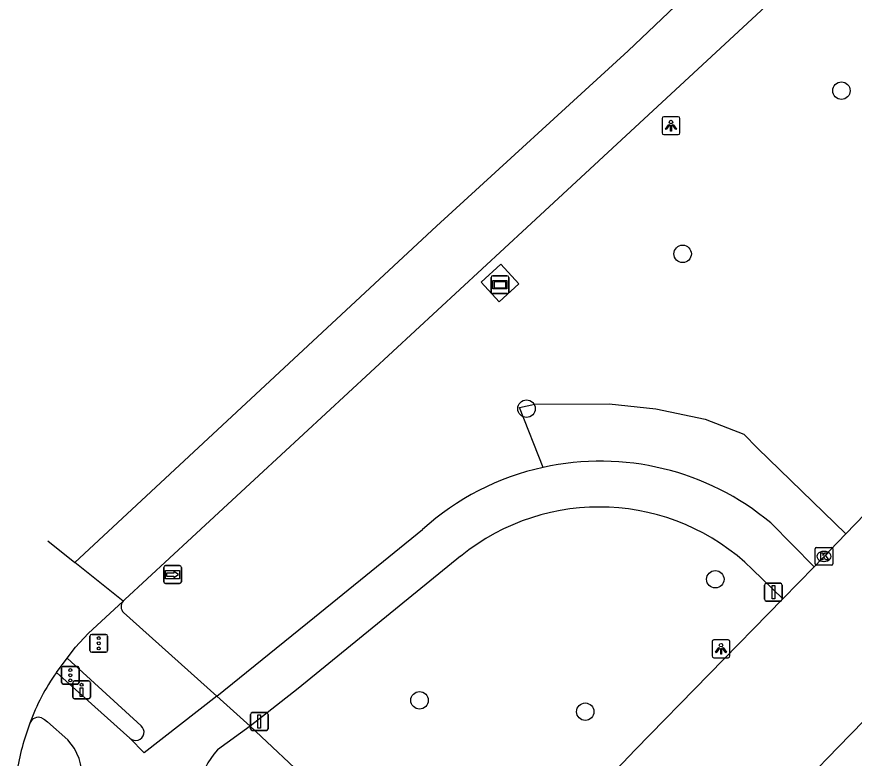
# Model space of a CAD drawing. Extents: x 162812 to 163818, y 381639 to 382470.
# Drawn here: x 162817.21 to 162864.17, y 382050.18 to 382091.75 of the extents above; entities that cross this region are included whole.
import ezdxf

# ---------------------------------------------------------------- set-up
doc = ezdxf.new("R2010")
doc.units = 0
for name, color, linetype in [('IMGEO_Berm_groen', 7, 'Continuous'), ('IMGEO_Boom', 7, 'Continuous'), ('IMGEO_Drukknoppaal', 7, 'Continuous'), ('IMGEO_Fietspad_open', 7, 'Continuous'), ('IMGEO_Kolk', 7, 'Continuous'), ('IMGEO_Lichtpunt', 7, 'Continuous'), ('IMGEO_Reclamebord', 7, 'Continuous'), ('IMGEO_Rijbaan_lokaal_gesloten', 7, 'Continuous'), ('IMGEO_Rijbaan_regionaal_gesloten', 7, 'Continuous'), ('IMGEO_Verkeersbordpaal', 7, 'Continuous'), ('IMGEO_Verkeersregelinstallatiepaal', 7, 'Continuous'), ('IMGEO_Voetpad_open', 7, 'Continuous'), ('IMGEO_Wegwijzer', 7, 'Continuous')]:
    doc.layers.add(name, color=color, linetype=linetype)

msp = doc.modelspace()

# ---------------------------------------------------------------- linework, layer by layer
at = {"layer": 'IMGEO_Berm_groen'}
msp.add_lwpolyline([(162846.718, 382066.488), (162845.391, 382069.852), (162846.257, 382070.033), (162850.416, 382070.058), (162853.046, 382069.777), (162855.81, 382069.186), (162857.968, 382068.355), (162858.75, 382067.567), (162863.695, 382062.767)], dxfattribs=at)
at = {"layer": 'IMGEO_Boom'}
for centre in [(162863.447, 382087.606), (162854.543, 382078.458), (162845.792, 382069.779), (162856.374, 382060.216), (162839.794, 382053.429), (162849.085, 382052.791)]:
    msp.add_circle(centre, 0.489, dxfattribs=at)
at = {"layer": 'IMGEO_Drukknoppaal'}
for p, q in [((162820.352, 382053.613), (162820.352, 382054.413)), ((162820.352, 382054.413), (162820.352, 382053.613)), ((162820.452, 382054.513), (162821.242, 382054.513)), ((162821.242, 382054.513), (162820.452, 382054.513)), ((162821.342, 382054.413), (162821.342, 382053.613)), ((162821.342, 382053.613), (162821.342, 382054.413)), ((162821.242, 382053.513), (162820.452, 382053.513)), ((162820.452, 382053.513), (162821.242, 382053.513))]:
    msp.add_line(p, q, dxfattribs=at)
msp.add_lwpolyline([(162820.922, 382054.138), (162820.922, 382053.638), (162820.772, 382053.638), (162820.772, 382054.138), (162820.922, 382054.138)], dxfattribs=at)
msp.add_circle((162820.847, 382054.303), 0.085, dxfattribs=at)
for centre, start, end in [((162820.452, 382054.413), 90, 180), ((162820.452, 382054.413), 90, 180), ((162821.242, 382054.413), 0, 90), ((162821.242, 382054.413), 360, 90), ((162820.452, 382053.613), 180, 270), ((162820.452, 382053.613), 180, 270), ((162821.242, 382053.613), 270, 0), ((162821.242, 382053.613), 270, 0)]:
    msp.add_arc(centre, 0.1, start, end, dxfattribs=at)
at = {"layer": 'IMGEO_Fietspad_open'}
for points in [[(162859.482, 382063.378), (162861.909, 382060.919)], [(162828.434, 382053.666), (162833.909, 382058.089), (162839.968, 382063.013)], [(162842.09, 382061.502), (162832.997, 382054.101), (162830.307, 382051.984)], [(162860.165, 382059.115), (162858.466, 382060.771)], [(162823.558, 382051.315), (162819.447, 382054.998)], [(162828.434, 382053.666), (162824.359, 382050.477), (162823.558, 382051.315)], [(162830.307, 382051.984), (162828.434, 382053.666)], [(162818.607, 382052.443), (162818.774, 382052.36), (162818.945, 382052.229), (162820.069, 382051.216)], [(162830.307, 382051.984), (162828.458, 382050.647)]]:
    msp.add_lwpolyline(points, dxfattribs=at)
for centre, radius, start, end in [((162849.934, 382051.949), 14.891, 102.4711, 132.009), ((162849.935, 382051.944), 14.895, 50.1393, 102.4737), ((162849.868, 382051.946), 12.321, 45.7443, 129.1439), ((162818.421, 382051.971), 0.508, 68.4938, 158.7193), ((162817.886, 382049.169), 2.993, 308.7787, 43.1505), ((162831.391, 382047.951), 3.984, 137.4165, 205.3475)]:
    msp.add_arc(centre, radius, start, end, dxfattribs=at)
at = {"layer": 'IMGEO_Kolk'}
for p, q in [((162861.968, 382061.074), (162861.968, 382061.926)), ((162862.043, 382062), (162862.895, 382062)), ((162862.456, 382061.78), (162862.481, 382061.78)), ((162862.969, 382061.926), (162862.969, 382061.074)), ((162862.895, 382061), (162862.043, 382061)), ((162862.479, 382061.22), (162862.454, 382061.22))]:
    msp.add_line(p, q, dxfattribs=at)
for points in [[(162861.968, 382061.074), (162861.968, 382061.926)], [(162862.043, 382062), (162862.895, 382062)], [(162862.969, 382061.926), (162862.969, 382061.074)], [(162862.289, 382061.7), (162862.412, 382061.7), (162862.412, 382061.549), (162862.542, 382061.7), (162862.706, 382061.7), (162862.56, 382061.549), (162862.713, 382061.3), (162862.561, 382061.3), (162862.476, 382061.464), (162862.412, 382061.397), (162862.412, 382061.3), (162862.289, 382061.3), (162862.289, 382061.7)], [(162862.895, 382061), (162862.043, 382061)]]:
    msp.add_lwpolyline(points, dxfattribs=at)
for centre, start, end in [((162862.045, 382061.924), 91.552, 178.448), ((162862.045, 382061.924), 91.552, 178.448), ((162862.893, 382061.924), 1.552, 88.448), ((162862.893, 382061.924), 1.552, 88.448), ((162862.045, 382061.076), 181.552, 268.448), ((162862.045, 382061.076), 181.552, 268.448), ((162862.893, 382061.076), 271.552, 358.448), ((162862.893, 382061.076), 271.552, 358.448)]:
    msp.add_arc(centre, 0.0765, start, end, dxfattribs=at)
for centre, major_axis, ratio, start_param, end_param in [((162862.455, 382061.5), (-0.387, 0.002), 0.722429, 4.712389, 7.853982), ((162862.48, 382061.5), (-0.39, 0.002), 0.717154, 1.570796, 4.712389)]:
    msp.add_ellipse(centre, major_axis=major_axis, ratio=ratio, start_param=start_param, end_param=end_param, dxfattribs=at)
at = {"layer": 'IMGEO_Lichtpunt'}
for p, q in [((162854.295, 382086.144), (162853.487, 382086.144)), ((162854.295, 382086.144), (162853.487, 382086.144)), ((162853.393, 382086.049), (162853.393, 382085.242)), ((162853.393, 382086.049), (162853.393, 382085.242)), ((162854.389, 382085.242), (162854.389, 382086.049)), ((162854.389, 382085.242), (162854.389, 382086.049)), ((162853.487, 382085.148), (162854.295, 382085.148)), ((162853.487, 382085.148), (162854.295, 382085.148)), ((162856.2, 382056.722), (162856.2, 382055.915)), ((162856.2, 382056.722), (162856.2, 382055.915)), ((162857.102, 382056.817), (162856.294, 382056.817)), ((162857.102, 382056.817), (162856.294, 382056.817)), ((162857.196, 382055.915), (162857.196, 382056.722)), ((162857.196, 382055.915), (162857.196, 382056.722)), ((162856.294, 382055.821), (162857.102, 382055.821)), ((162856.294, 382055.821), (162857.102, 382055.821))]:
    msp.add_line(p, q, dxfattribs=at)
for points in [[(162853.767, 382085.713), (162853.806, 382085.685), (162853.618, 382085.423), (162853.58, 382085.45), (162853.767, 382085.713)], [(162853.979, 382085.685), (162854.017, 382085.712), (162854.204, 382085.45), (162854.165, 382085.422), (162853.979, 382085.685)], [(162853.869, 382085.665), (162853.916, 382085.665), (162853.916, 382085.343), (162853.869, 382085.343), (162853.869, 382085.665)], [(162856.574, 382056.386), (162856.613, 382056.358), (162856.425, 382056.096), (162856.387, 382056.123), (162856.574, 382056.386)], [(162856.676, 382056.338), (162856.723, 382056.338), (162856.723, 382056.016), (162856.676, 382056.016), (162856.676, 382056.338)], [(162856.786, 382056.358), (162856.824, 382056.385), (162857.011, 382056.123), (162856.972, 382056.095), (162856.786, 382056.358)]]:
    msp.add_lwpolyline(points, dxfattribs=at)
for centre in [(162853.892, 382085.847), (162856.699, 382056.52)]:
    msp.add_circle(centre, 0.0994, dxfattribs=at)
for centre, start, end in [((162853.487, 382086.049), 90, 180), ((162853.487, 382086.049), 90, 180), ((162854.295, 382086.049), 0, 90), ((162854.295, 382086.049), 0, 90), ((162853.487, 382085.242), 180, 270), ((162853.487, 382085.242), 180, 270), ((162854.295, 382085.242), 270, 0), ((162854.295, 382085.242), 270, 360), ((162856.294, 382056.722), 90, 180), ((162856.294, 382056.722), 90, 180), ((162857.102, 382056.722), 0, 90), ((162857.102, 382056.722), 0, 90), ((162856.294, 382055.915), 180, 270), ((162856.294, 382055.915), 180, 270), ((162857.102, 382055.915), 270, 0), ((162857.102, 382055.915), 270, 360)]:
    msp.add_arc(centre, 0.0946, start, end, dxfattribs=at)
at = {"layer": 'IMGEO_Reclamebord'}
for p, q in [((162843.907, 382077.23), (162844.697, 382077.23)), ((162844.697, 382077.23), (162843.907, 382077.23)), ((162843.807, 382076.33), (162843.807, 382077.13)), ((162843.807, 382077.13), (162843.807, 382076.33)), ((162844.797, 382077.13), (162844.797, 382076.33)), ((162844.797, 382076.33), (162844.797, 382077.13)), ((162844.697, 382076.23), (162843.907, 382076.23)), ((162843.907, 382076.23), (162844.697, 382076.23))]:
    msp.add_line(p, q, dxfattribs=at)
for points in [[(162843.908, 382076.962), (162844.696, 382076.962), (162844.696, 382076.498), (162843.908, 382076.498), (162843.908, 382076.962)], [(162843.973, 382076.897), (162843.973, 382076.563), (162844.631, 382076.563), (162844.631, 382076.897), (162843.973, 382076.897)]]:
    msp.add_lwpolyline(points, dxfattribs=at)
for centre, start, end in [((162843.907, 382077.13), 90, 180), ((162843.907, 382077.13), 90, 180), ((162844.697, 382077.13), 0, 90), ((162844.697, 382077.13), 360, 90), ((162843.907, 382076.33), 180, 270), ((162843.907, 382076.33), 180, 270), ((162844.697, 382076.33), 270, 0), ((162844.697, 382076.33), 270, 0)]:
    msp.add_arc(centre, 0.1, start, end, dxfattribs=at)
at = {"layer": 'IMGEO_Rijbaan_lokaal_gesloten'}
for points in [[(162863.695, 382062.767), (162867.469, 382066.672), (162875.028, 382074.484), (162880.038, 382079.529), (162885.738, 382085.353), (162892.398, 382092.286), (162897.408, 382097.47), (162899.437, 382099.408), (162901.496, 382101.566)], [(162858.156, 382045.535), (162863.261, 382050.801), (162876.36, 382064.246), (162887.329, 382075.655), (162896.559, 382085.045), (162901.469, 382090.121)], [(162863.695, 382062.767), (162861.909, 382060.919)], [(162861.909, 382060.919), (162860.165, 382059.115)], [(162860.165, 382059.115), (162851.91, 382050.669), (162845.49, 382043.926), (162842.499, 382040.872)]]:
    msp.add_lwpolyline(points, dxfattribs=at)
at = {"layer": 'IMGEO_Rijbaan_regionaal_gesloten'}
for points in [[(162820.468, 382061.148), (162840.751, 382080.004), (162851.486, 382089.833), (162874.432, 382111.672), (162885.166, 382122.574), (162895.499, 382133.41), (162905.445, 382144.614), (162918.126, 382160.102), (162930.043, 382175.636), (162940.828, 382190.463), (162946.581, 382198.967), (162957.334, 382216.925)], [(162875.223, 382107.771), (162862.981, 382095.86), (162845.801, 382079.946), (162823.277, 382059.081), (162823.176, 382058.987)], [(162818.948, 382062.362), (162820.468, 382061.148)], [(162823.176, 382058.987), (162820.468, 382061.148)], [(162820.032, 382055.799), (162820.507, 382056.404), (162821.217, 382057.178), (162823.176, 382058.987)], [(162819.447, 382054.998), (162820.032, 382055.799)]]:
    msp.add_lwpolyline(points, dxfattribs=at)
for centre, radius, start, end in [((162829.222, 382048.027), 12.006, 144.5073, 159.891), ((162831.851, 382046.978), 14.836, 159.5769, 170.6632)]:
    msp.add_arc(centre, radius, start, end, dxfattribs=at)
at = {"layer": 'IMGEO_Verkeersbordpaal'}
for p, q in [((162859.134, 382059.094), (162859.134, 382059.894)), ((162859.134, 382059.894), (162859.134, 382059.094)), ((162859.234, 382059.994), (162860.024, 382059.994)), ((162860.024, 382059.994), (162859.234, 382059.994)), ((162860.124, 382059.894), (162860.124, 382059.094)), ((162860.124, 382059.094), (162860.124, 382059.894)), ((162860.024, 382058.994), (162859.234, 382058.994)), ((162859.234, 382058.994), (162860.024, 382058.994)), ((162830.316, 382051.838), (162830.316, 382052.638)), ((162830.316, 382052.638), (162830.316, 382051.838)), ((162830.416, 382052.738), (162831.206, 382052.738)), ((162831.206, 382052.738), (162830.416, 382052.738)), ((162831.306, 382052.638), (162831.306, 382051.838)), ((162831.306, 382051.838), (162831.306, 382052.638)), ((162831.206, 382051.738), (162830.416, 382051.738)), ((162830.416, 382051.738), (162831.206, 382051.738))]:
    msp.add_line(p, q, dxfattribs=at)
for points in [[(162859.554, 382059.869), (162859.704, 382059.869), (162859.704, 382059.119), (162859.554, 382059.119), (162859.554, 382059.869)], [(162830.736, 382052.613), (162830.886, 382052.613), (162830.886, 382051.863), (162830.736, 382051.863), (162830.736, 382052.613)]]:
    msp.add_lwpolyline(points, dxfattribs=at)
for centre, start, end in [((162859.234, 382059.894), 90, 180), ((162859.234, 382059.894), 90, 180), ((162860.024, 382059.894), 0, 90), ((162860.024, 382059.894), 360, 90), ((162859.234, 382059.094), 180, 270), ((162859.234, 382059.094), 180, 270), ((162860.024, 382059.094), 270, 0), ((162860.024, 382059.094), 270, 0), ((162830.416, 382052.638), 90, 180), ((162830.416, 382052.638), 90, 180), ((162831.206, 382052.638), 0, 90), ((162831.206, 382052.638), 360, 90), ((162830.416, 382051.838), 180, 270), ((162830.416, 382051.838), 180, 270), ((162831.206, 382051.838), 270, 0), ((162831.206, 382051.838), 270, 0)]:
    msp.add_arc(centre, 0.1, start, end, dxfattribs=at)
at = {"layer": 'IMGEO_Verkeersregelinstallatiepaal'}
for p, q in [((162821.417, 382057.127), (162822.207, 382057.127)), ((162822.207, 382057.127), (162821.417, 382057.127)), ((162821.317, 382056.227), (162821.317, 382057.027)), ((162821.317, 382057.027), (162821.317, 382056.227)), ((162822.307, 382057.027), (162822.307, 382056.227)), ((162822.307, 382056.227), (162822.307, 382057.027)), ((162822.207, 382056.127), (162821.417, 382056.127)), ((162821.417, 382056.127), (162822.207, 382056.127)), ((162819.721, 382054.435), (162819.721, 382055.235)), ((162819.721, 382055.235), (162819.721, 382054.435)), ((162819.821, 382055.335), (162820.611, 382055.335)), ((162820.611, 382055.335), (162819.821, 382055.335)), ((162820.711, 382055.235), (162820.711, 382054.435)), ((162820.711, 382054.435), (162820.711, 382055.235)), ((162820.611, 382054.335), (162819.821, 382054.335)), ((162819.821, 382054.335), (162820.611, 382054.335))]:
    msp.add_line(p, q, dxfattribs=at)
for centre in [(162821.812, 382056.917), (162821.812, 382056.627), (162821.812, 382056.337), (162820.216, 382055.125), (162820.216, 382054.835), (162820.216, 382054.545)]:
    msp.add_circle(centre, 0.085, dxfattribs=at)
for centre, start, end in [((162821.417, 382057.027), 90, 180), ((162821.417, 382057.027), 90, 180), ((162822.207, 382057.027), 0, 90), ((162822.207, 382057.027), 360, 90), ((162821.417, 382056.227), 180, 270), ((162821.417, 382056.227), 180, 270), ((162822.207, 382056.227), 270, 0), ((162822.207, 382056.227), 270, 0), ((162819.821, 382055.235), 90, 180), ((162819.821, 382055.235), 90, 180), ((162820.611, 382055.235), 0, 90), ((162820.611, 382055.235), 360, 90), ((162819.821, 382054.435), 180, 270), ((162819.821, 382054.435), 180, 270), ((162820.611, 382054.435), 270, 0), ((162820.611, 382054.435), 270, 0)]:
    msp.add_arc(centre, 0.1, start, end, dxfattribs=at)
at = {"layer": 'IMGEO_Voetpad_open'}
for points in [[(162845.363, 382076.776), (162844.264, 382075.763), (162843.246, 382076.867), (162844.344, 382077.88), (162845.363, 382076.776)], [(162823.2, 382058.349), (162828.434, 382053.666)], [(162824.184, 382052.004), (162820.032, 382055.799)], [(162842.499, 382040.872), (162833.723, 382048.763), (162830.307, 382051.984)]]:
    msp.add_lwpolyline(points, dxfattribs=at)
for centre, radius, start, end in [((162823.518, 382058.68), 0.459, 138.1169, 226.1917), ((162823.884, 382051.648), 0.466, 225.602, 49.8838)]:
    msp.add_arc(centre, radius, start, end, dxfattribs=at)
at = {"layer": 'IMGEO_Wegwijzer'}
for p, q in [((162825.45, 382060.08), (162825.45, 382060.88)), ((162825.45, 382060.88), (162825.45, 382060.08)), ((162825.55, 382060.98), (162826.34, 382060.98)), ((162826.34, 382060.98), (162825.55, 382060.98)), ((162826.44, 382060.88), (162826.44, 382060.08)), ((162826.44, 382060.08), (162826.44, 382060.88)), ((162826.34, 382059.98), (162825.55, 382059.98)), ((162825.55, 382059.98), (162826.34, 382059.98))]:
    msp.add_line(p, q, dxfattribs=at)
for points in [[(162825.551, 382060.712), (162826.339, 382060.712), (162826.339, 382060.248), (162825.551, 382060.248), (162825.551, 382060.712)], [(162825.616, 382060.564), (162825.616, 382060.48), (162825.616, 382060.396), (162826.027, 382060.396), (162826.027, 382060.313), (162826.274, 382060.48), (162826.027, 382060.647), (162826.027, 382060.564), (162825.616, 382060.564)]]:
    msp.add_lwpolyline(points, dxfattribs=at)
for centre, start, end in [((162825.55, 382060.88), 90, 180), ((162825.55, 382060.88), 90, 180), ((162826.34, 382060.88), 0, 90), ((162826.34, 382060.88), 360, 90), ((162825.55, 382060.08), 180, 270), ((162825.55, 382060.08), 180, 270), ((162826.34, 382060.08), 270, 0), ((162826.34, 382060.08), 270, 0)]:
    msp.add_arc(centre, 0.1, start, end, dxfattribs=at)

doc.saveas('drawing.dxf')
